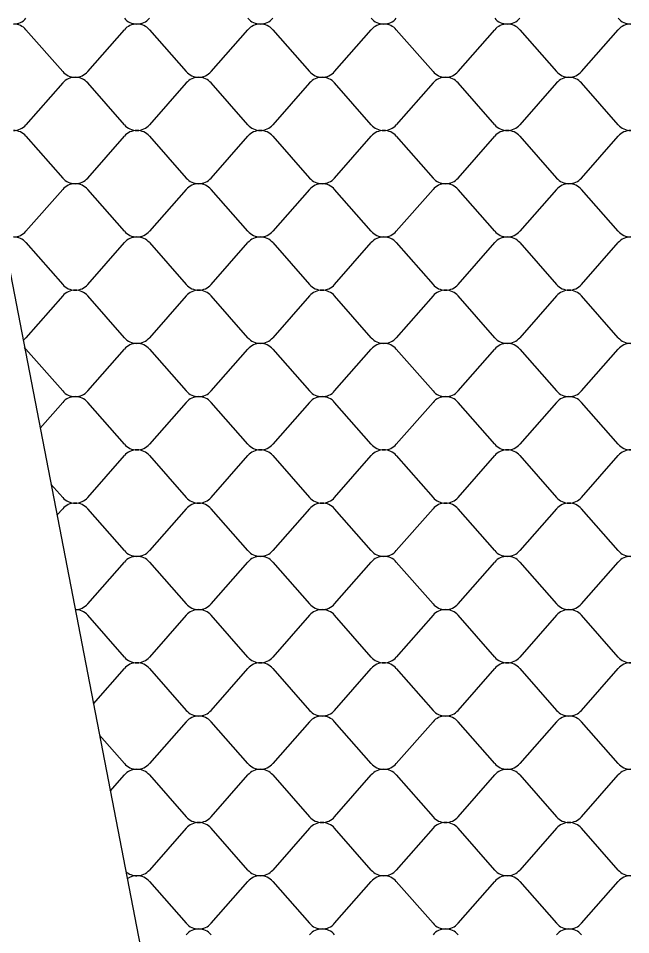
# Model space of a CAD drawing. Extents: x 638850 to 644908, y 297188 to 298900.
# Drawn here: x 644134.8 to 644170, y 297425.6 to 297478.2 of the extents above; entities that cross this region are included whole.
import ezdxf

# ---------------------------------------------------------------- set-up
doc = ezdxf.new("R2010")
doc.units = 0
doc.layers.add('3', color=7, linetype='Continuous')
doc.layers.add('5', color=7, linetype='Continuous')

msp = doc.modelspace()

# ---------------------------------------------------------------- linework, layer by layer
at = {"layer": '3'}
msp.add_line((644116.783, 297554.24), (644152.237, 297370.937), dxfattribs=at)
at = {"layer": '5'}
for p, q in [((644135.228, 297477.537), (644137.337, 297475.135)), ((644138.773, 297475.135), (644140.883, 297477.537)), ((644142.319, 297477.537), (644144.428, 297475.135)), ((644145.864, 297475.135), (644147.974, 297477.537)), ((644149.41, 297477.537), (644151.519, 297475.135)), ((644152.955, 297475.135), (644155.065, 297477.537)), ((644156.501, 297477.537), (644158.61, 297475.135)), ((644160.046, 297475.135), (644162.156, 297477.537)), ((644163.591, 297477.537), (644165.701, 297475.135)), ((644167.137, 297475.135), (644169.247, 297477.537)), ((644137.337, 297474.482), (644135.228, 297472.08)), ((644140.883, 297472.08), (644138.773, 297474.482)), ((644144.428, 297474.482), (644142.319, 297472.08)), ((644147.974, 297472.08), (644145.864, 297474.482)), ((644151.519, 297474.482), (644149.41, 297472.08)), ((644155.065, 297472.08), (644152.955, 297474.482)), ((644158.61, 297474.482), (644156.501, 297472.08)), ((644162.156, 297472.08), (644160.046, 297474.482)), ((644165.701, 297474.482), (644163.591, 297472.08)), ((644169.247, 297472.08), (644167.137, 297474.482)), ((644135.228, 297471.427), (644137.337, 297469.025)), ((644138.773, 297469.025), (644140.883, 297471.427)), ((644142.319, 297471.427), (644144.428, 297469.025)), ((644145.864, 297469.025), (644147.974, 297471.427)), ((644149.41, 297471.427), (644151.519, 297469.025)), ((644152.955, 297469.025), (644155.065, 297471.427)), ((644156.501, 297471.427), (644158.61, 297469.025)), ((644160.046, 297469.025), (644162.156, 297471.427)), ((644163.591, 297471.427), (644165.701, 297469.025)), ((644167.137, 297469.025), (644169.247, 297471.427)), ((644137.337, 297468.372), (644135.228, 297465.97)), ((644140.883, 297465.97), (644138.773, 297468.372)), ((644144.428, 297468.372), (644142.319, 297465.97)), ((644147.974, 297465.97), (644145.864, 297468.372)), ((644151.519, 297468.372), (644149.41, 297465.97)), ((644155.065, 297465.97), (644152.955, 297468.372)), ((644158.61, 297468.372), (644156.501, 297465.97)), ((644162.156, 297465.97), (644160.046, 297468.372)), ((644165.701, 297468.372), (644163.591, 297465.97)), ((644169.247, 297465.97), (644167.137, 297468.372)), ((644135.228, 297465.317), (644137.337, 297462.915)), ((644138.773, 297462.915), (644140.883, 297465.317)), ((644142.319, 297465.317), (644144.428, 297462.915)), ((644145.864, 297462.915), (644147.974, 297465.317)), ((644149.41, 297465.317), (644151.519, 297462.915)), ((644152.955, 297462.915), (644155.065, 297465.317)), ((644156.501, 297465.317), (644158.61, 297462.915)), ((644160.046, 297462.915), (644162.156, 297465.317)), ((644163.591, 297465.317), (644165.701, 297462.915)), ((644167.137, 297462.915), (644169.247, 297465.317)), ((644137.337, 297462.262), (644135.228, 297459.86)), ((644140.883, 297459.86), (644138.773, 297462.262)), ((644144.428, 297462.262), (644142.319, 297459.86)), ((644147.974, 297459.86), (644145.864, 297462.262)), ((644151.519, 297462.262), (644149.41, 297459.86)), ((644155.065, 297459.86), (644152.955, 297462.262)), ((644158.61, 297462.262), (644156.501, 297459.86)), ((644162.156, 297459.86), (644160.046, 297462.262)), ((644165.701, 297462.262), (644163.591, 297459.86)), ((644169.247, 297459.86), (644167.137, 297462.262)), ((644135.228, 297459.206), (644137.337, 297456.805)), ((644138.773, 297456.805), (644140.883, 297459.206)), ((644142.319, 297459.206), (644144.428, 297456.805)), ((644145.864, 297456.805), (644147.974, 297459.206)), ((644149.41, 297459.206), (644151.519, 297456.805)), ((644152.955, 297456.805), (644155.065, 297459.206)), ((644156.501, 297459.206), (644158.61, 297456.805)), ((644160.046, 297456.805), (644162.156, 297459.206)), ((644163.591, 297459.206), (644165.701, 297456.805)), ((644167.137, 297456.805), (644169.247, 297459.206)), ((644137.337, 297456.151), (644136.04, 297454.675)), ((644140.883, 297453.75), (644138.773, 297456.151)), ((644144.428, 297456.151), (644142.319, 297453.75)), ((644147.974, 297453.75), (644145.864, 297456.151)), ((644151.519, 297456.151), (644149.41, 297453.75)), ((644155.065, 297453.75), (644152.955, 297456.151)), ((644158.61, 297456.151), (644156.501, 297453.75)), ((644162.156, 297453.75), (644160.046, 297456.151)), ((644165.701, 297456.151), (644163.591, 297453.75)), ((644169.247, 297453.75), (644167.137, 297456.151)), ((644138.773, 297450.695), (644140.883, 297453.096)), ((644142.319, 297453.096), (644144.428, 297450.695)), ((644145.864, 297450.695), (644147.974, 297453.096)), ((644149.41, 297453.096), (644151.519, 297450.695)), ((644152.955, 297450.695), (644155.065, 297453.096)), ((644156.501, 297453.096), (644158.61, 297450.695)), ((644160.046, 297450.695), (644162.156, 297453.096)), ((644163.591, 297453.096), (644165.701, 297450.695)), ((644167.137, 297450.695), (644169.247, 297453.096)), ((644136.661, 297451.464), (644137.337, 297450.695)), ((644137.337, 297450.041), (644137.009, 297449.667)), ((644140.883, 297447.64), (644138.773, 297450.041)), ((644144.428, 297450.041), (644142.319, 297447.64)), ((644147.974, 297447.64), (644145.864, 297450.041)), ((644151.519, 297450.041), (644149.41, 297447.64)), ((644155.065, 297447.64), (644152.955, 297450.041)), ((644158.61, 297450.041), (644156.501, 297447.64)), ((644162.156, 297447.64), (644160.046, 297450.041)), ((644165.701, 297450.041), (644163.591, 297447.64)), ((644169.247, 297447.64), (644167.137, 297450.041)), ((644138.773, 297444.585), (644140.883, 297446.986)), ((644142.319, 297446.986), (644144.428, 297444.585)), ((644145.864, 297444.585), (644147.974, 297446.986)), ((644149.41, 297446.986), (644151.519, 297444.585)), ((644152.955, 297444.585), (644155.065, 297446.986)), ((644156.501, 297446.986), (644158.61, 297444.585)), ((644160.046, 297444.585), (644162.156, 297446.986)), ((644163.591, 297446.986), (644165.701, 297444.585)), ((644167.137, 297444.585), (644169.247, 297446.986)), ((644140.883, 297441.53), (644138.773, 297443.931)), ((644144.428, 297443.931), (644142.319, 297441.53)), ((644147.974, 297441.53), (644145.864, 297443.931)), ((644151.519, 297443.931), (644149.41, 297441.53)), ((644155.065, 297441.53), (644152.955, 297443.931)), ((644158.61, 297443.931), (644156.501, 297441.53)), ((644162.156, 297441.53), (644160.046, 297443.931)), ((644165.701, 297443.931), (644163.591, 297441.53)), ((644169.247, 297441.53), (644167.137, 297443.931)), ((644139.102, 297438.849), (644140.883, 297440.876)), ((644142.319, 297440.876), (644144.428, 297438.475)), ((644145.864, 297438.475), (644147.974, 297440.876)), ((644149.41, 297440.876), (644151.519, 297438.475)), ((644152.955, 297438.475), (644155.065, 297440.876)), ((644156.501, 297440.876), (644158.61, 297438.475)), ((644160.046, 297438.475), (644162.156, 297440.876)), ((644163.591, 297440.876), (644165.701, 297438.475)), ((644167.137, 297438.475), (644169.247, 297440.876)), ((644144.428, 297437.821), (644142.319, 297435.42)), ((644147.974, 297435.42), (644145.864, 297437.821)), ((644151.519, 297437.821), (644149.41, 297435.42)), ((644155.065, 297435.42), (644152.955, 297437.821)), ((644158.61, 297437.821), (644156.501, 297435.42)), ((644162.156, 297435.42), (644160.046, 297437.821)), ((644165.701, 297437.821), (644163.591, 297435.42)), ((644169.247, 297435.42), (644167.137, 297437.821)), ((644140.883, 297435.42), (644139.449, 297437.052)), ((644140.07, 297433.841), (644140.883, 297434.766)), ((644142.319, 297434.766), (644144.428, 297432.364)), ((644145.864, 297432.364), (644147.974, 297434.766)), ((644149.41, 297434.766), (644151.519, 297432.364)), ((644152.955, 297432.364), (644155.065, 297434.766)), ((644156.501, 297434.766), (644158.61, 297432.364)), ((644160.046, 297432.364), (644162.156, 297434.766)), ((644163.591, 297434.766), (644165.701, 297432.364)), ((644167.137, 297432.364), (644169.247, 297434.766)), ((644144.428, 297431.711), (644142.319, 297429.309)), ((644147.974, 297429.309), (644145.864, 297431.711)), ((644151.519, 297431.711), (644149.41, 297429.309)), ((644155.065, 297429.309), (644152.955, 297431.711)), ((644158.61, 297431.711), (644156.501, 297429.309)), ((644162.156, 297429.309), (644160.046, 297431.711)), ((644165.701, 297431.711), (644163.591, 297429.309)), ((644169.247, 297429.309), (644167.137, 297431.711)), ((644142.319, 297428.656), (644144.428, 297426.254)), ((644145.864, 297426.254), (644147.974, 297428.656)), ((644149.41, 297428.656), (644151.519, 297426.254)), ((644152.955, 297426.254), (644155.065, 297428.656)), ((644156.501, 297428.656), (644158.61, 297426.254)), ((644160.046, 297426.254), (644162.156, 297428.656)), ((644163.591, 297428.656), (644165.701, 297426.254)), ((644167.137, 297426.254), (644169.247, 297428.656))]:
    msp.add_line(p, q, dxfattribs=at)
for centre, start_param, end_param in [((644134.51, 297478.743), 1.570796, 2.461818), ((644134.51, 297476.984), 3.821368, 4.712389), ((644141.601, 297478.743), 0.679775, 1.570796), ((644141.601, 297476.984), 4.712389, 5.60341), ((644141.601, 297478.743), 1.570796, 2.461818), ((644141.601, 297476.984), 3.821368, 4.712389), ((644148.692, 297478.743), 0.679775, 1.570796), ((644148.692, 297476.984), 4.712389, 5.60341), ((644148.692, 297478.743), 1.570796, 2.461818), ((644148.692, 297476.984), 3.821368, 4.712389), ((644155.783, 297478.743), 0.679775, 1.570796), ((644155.783, 297476.984), 4.712389, 5.60341), ((644155.783, 297478.743), 1.570796, 2.461818), ((644155.783, 297476.984), 3.821368, 4.712389), ((644162.874, 297478.743), 0.679775, 1.570796), ((644162.874, 297476.984), 4.712389, 5.60341), ((644162.874, 297478.743), 1.570796, 2.461818), ((644162.874, 297476.984), 3.821368, 4.712389), ((644169.965, 297478.743), 0.679775, 1.570796), ((644169.965, 297476.984), 4.712389, 5.60341), ((644138.055, 297475.688), 0.679775, 1.570796), ((644138.055, 297475.688), 1.570796, 2.461818), ((644145.146, 297475.688), 0.679775, 1.570796), ((644145.146, 297475.688), 1.570796, 2.461818), ((644152.237, 297475.688), 0.679775, 1.570796), ((644152.237, 297475.688), 1.570796, 2.461818), ((644159.328, 297475.688), 0.679775, 1.570796), ((644159.328, 297475.688), 1.570796, 2.461818), ((644166.419, 297475.688), 0.679775, 1.570796), ((644166.419, 297475.688), 1.570796, 2.461818), ((644138.055, 297473.929), 4.712389, 5.60341), ((644138.055, 297473.929), 3.821368, 4.712389), ((644145.146, 297473.929), 4.712389, 5.60341), ((644145.146, 297473.929), 3.821368, 4.712389), ((644152.237, 297473.929), 4.712389, 5.60341), ((644152.237, 297473.929), 3.821368, 4.712389), ((644159.328, 297473.929), 4.712389, 5.60341), ((644159.328, 297473.929), 3.821368, 4.712389), ((644166.419, 297473.929), 4.712389, 5.60341), ((644166.419, 297473.929), 3.821368, 4.712389), ((644134.51, 297472.633), 1.570796, 2.461818), ((644141.601, 297472.633), 0.679775, 1.570796), ((644141.601, 297472.633), 1.570796, 2.461818), ((644148.692, 297472.633), 0.679775, 1.570796), ((644148.692, 297472.633), 1.570796, 2.461818), ((644155.783, 297472.633), 0.679775, 1.570796), ((644155.783, 297472.633), 1.570796, 2.461818), ((644162.874, 297472.633), 0.679775, 1.570796), ((644162.874, 297472.633), 1.570796, 2.461818), ((644169.965, 297472.633), 0.679775, 1.570796), ((644134.51, 297470.874), 3.821368, 4.712389), ((644141.601, 297470.874), 4.712389, 5.60341), ((644141.601, 297470.874), 3.821368, 4.712389), ((644148.692, 297470.874), 4.712389, 5.60341), ((644148.692, 297470.874), 3.821368, 4.712389), ((644155.783, 297470.874), 4.712389, 5.60341), ((644155.783, 297470.874), 3.821368, 4.712389), ((644162.874, 297470.874), 4.712389, 5.60341), ((644162.874, 297470.874), 3.821368, 4.712389), ((644169.965, 297470.874), 4.712389, 5.60341), ((644138.055, 297469.578), 0.679775, 1.570796), ((644138.055, 297469.578), 1.570796, 2.461818), ((644145.146, 297469.578), 0.679775, 1.570796), ((644145.146, 297469.578), 1.570796, 2.461818), ((644152.237, 297469.578), 0.679775, 1.570796), ((644152.237, 297469.578), 1.570796, 2.461818), ((644159.328, 297469.578), 0.679775, 1.570796), ((644159.328, 297469.578), 1.570796, 2.461818), ((644166.419, 297469.578), 0.679775, 1.570796), ((644166.419, 297469.578), 1.570796, 2.461818), ((644138.055, 297467.819), 4.712389, 5.60341), ((644138.055, 297467.819), 3.821368, 4.712389), ((644145.146, 297467.819), 4.712389, 5.60341), ((644145.146, 297467.819), 3.821368, 4.712389), ((644152.237, 297467.819), 4.712389, 5.60341), ((644152.237, 297467.819), 3.821368, 4.712389), ((644159.328, 297467.819), 4.712389, 5.60341), ((644159.328, 297467.819), 3.821368, 4.712389), ((644166.419, 297467.819), 4.712389, 5.60341), ((644166.419, 297467.819), 3.821368, 4.712389), ((644134.51, 297466.523), 1.570796, 2.461818), ((644134.51, 297464.764), 3.821368, 4.712389), ((644141.601, 297466.523), 0.679775, 1.570796), ((644141.601, 297464.764), 4.712389, 5.60341), ((644141.601, 297466.523), 1.570796, 2.461818), ((644141.601, 297464.764), 3.821368, 4.712389), ((644148.692, 297466.523), 0.679775, 1.570796), ((644148.692, 297464.764), 4.712389, 5.60341), ((644148.692, 297466.523), 1.570796, 2.461818), ((644148.692, 297464.764), 3.821368, 4.712389), ((644155.783, 297466.523), 0.679775, 1.570796), ((644155.783, 297464.764), 4.712389, 5.60341), ((644155.783, 297466.523), 1.570796, 2.461818), ((644155.783, 297464.764), 3.821368, 4.712389), ((644162.874, 297466.523), 0.679775, 1.570796), ((644162.874, 297464.764), 4.712389, 5.60341), ((644162.874, 297466.523), 1.570796, 2.461818), ((644162.874, 297464.764), 3.821368, 4.712389), ((644169.965, 297466.523), 0.679775, 1.570796), ((644169.965, 297464.764), 4.712389, 5.60341), ((644138.055, 297463.468), 0.679775, 1.570796), ((644138.055, 297461.709), 4.712389, 5.60341), ((644138.055, 297463.468), 1.570796, 2.461818), ((644138.055, 297461.709), 3.821368, 4.712389), ((644145.146, 297463.468), 0.679775, 1.570796), ((644145.146, 297461.709), 4.712389, 5.60341), ((644145.146, 297463.468), 1.570796, 2.461818), ((644145.146, 297461.709), 3.821368, 4.712389), ((644152.237, 297463.468), 0.679775, 1.570796), ((644152.237, 297461.709), 4.712389, 5.60341), ((644152.237, 297463.468), 1.570796, 2.461818), ((644152.237, 297461.709), 3.821368, 4.712389), ((644159.328, 297463.468), 0.679775, 1.570796), ((644159.328, 297461.709), 4.712389, 5.60341), ((644159.328, 297463.468), 1.570796, 2.461818), ((644159.328, 297461.709), 3.821368, 4.712389), ((644166.419, 297463.468), 0.679775, 1.570796), ((644166.419, 297461.709), 4.712389, 5.60341), ((644166.419, 297463.468), 1.570796, 2.461818), ((644166.419, 297461.709), 3.821368, 4.712389), ((644134.51, 297460.413), 2.217781, 2.461818), ((644141.601, 297460.413), 0.679775, 1.570796), ((644141.601, 297460.413), 1.570796, 2.461818), ((644148.692, 297460.413), 0.679775, 1.570796), ((644148.692, 297460.413), 1.570796, 2.461818), ((644155.783, 297460.413), 0.679775, 1.570796), ((644155.783, 297460.413), 1.570796, 2.461818), ((644162.874, 297460.413), 0.679775, 1.570796), ((644162.874, 297460.413), 1.570796, 2.461818), ((644169.965, 297460.413), 0.679775, 1.570796), ((644141.601, 297458.654), 4.712389, 5.60341), ((644141.601, 297458.654), 3.821368, 4.712389), ((644148.692, 297458.654), 4.712389, 5.60341), ((644148.692, 297458.654), 3.821368, 4.712389), ((644155.783, 297458.654), 4.712389, 5.60341), ((644155.783, 297458.654), 3.821368, 4.712389), ((644162.874, 297458.654), 4.712389, 5.60341), ((644162.874, 297458.654), 3.821368, 4.712389), ((644169.965, 297458.654), 4.712389, 5.60341), ((644134.51, 297458.654), 3.821368, 3.949408), ((644138.055, 297457.357), 0.679775, 1.570796), ((644138.055, 297457.357), 1.570796, 2.461818), ((644145.146, 297457.357), 0.679775, 1.570796), ((644145.146, 297457.357), 1.570796, 2.461818), ((644152.237, 297457.357), 0.679775, 1.570796), ((644152.237, 297457.357), 1.570796, 2.461818), ((644159.328, 297457.357), 0.679775, 1.570796), ((644159.328, 297457.357), 1.570796, 2.461818), ((644166.419, 297457.357), 0.679775, 1.570796), ((644166.419, 297457.357), 1.570796, 2.461818), ((644138.055, 297455.599), 4.712389, 5.60341), ((644138.055, 297455.599), 3.821368, 4.712389), ((644145.146, 297455.599), 4.712389, 5.60341), ((644145.146, 297455.599), 3.821368, 4.712389), ((644152.237, 297455.599), 4.712389, 5.60341), ((644152.237, 297455.599), 3.821368, 4.712389), ((644159.328, 297455.599), 4.712389, 5.60341), ((644159.328, 297455.599), 3.821368, 4.712389), ((644166.419, 297455.599), 4.712389, 5.60341), ((644166.419, 297455.599), 3.821368, 4.712389), ((644141.601, 297454.302), 0.679775, 1.570796), ((644141.601, 297454.302), 1.570796, 2.461818), ((644148.692, 297454.302), 0.679775, 1.570796), ((644148.692, 297454.302), 1.570796, 2.461818), ((644155.783, 297454.302), 0.679775, 1.570796), ((644155.783, 297454.302), 1.570796, 2.461818), ((644162.874, 297454.302), 0.679775, 1.570796), ((644162.874, 297454.302), 1.570796, 2.461818), ((644169.965, 297454.302), 0.679775, 1.570796), ((644141.601, 297452.544), 4.712389, 5.60341), ((644141.601, 297452.544), 3.821368, 4.712389), ((644148.692, 297452.544), 4.712389, 5.60341), ((644148.692, 297452.544), 3.821368, 4.712389), ((644155.783, 297452.544), 4.712389, 5.60341), ((644155.783, 297452.544), 3.821368, 4.712389), ((644162.874, 297452.544), 4.712389, 5.60341), ((644162.874, 297452.544), 3.821368, 4.712389), ((644169.965, 297452.544), 4.712389, 5.60341), ((644138.055, 297451.247), 0.679775, 1.570796), ((644138.055, 297449.489), 4.712389, 5.60341), ((644138.055, 297451.247), 1.570796, 2.461818), ((644138.055, 297449.489), 3.821368, 4.712389), ((644145.146, 297451.247), 0.679775, 1.570796), ((644145.146, 297449.489), 4.712389, 5.60341), ((644145.146, 297451.247), 1.570796, 2.461818), ((644145.146, 297449.489), 3.821368, 4.712389), ((644152.237, 297451.247), 0.679775, 1.570796), ((644152.237, 297449.489), 4.712389, 5.60341), ((644152.237, 297451.247), 1.570796, 2.461818), ((644152.237, 297449.489), 3.821368, 4.712389), ((644159.328, 297451.247), 0.679775, 1.570796), ((644159.328, 297449.489), 4.712389, 5.60341), ((644159.328, 297451.247), 1.570796, 2.461818), ((644159.328, 297449.489), 3.821368, 4.712389), ((644166.419, 297451.247), 0.679775, 1.570796), ((644166.419, 297449.489), 4.712389, 5.60341), ((644166.419, 297451.247), 1.570796, 2.461818), ((644166.419, 297449.489), 3.821368, 4.712389), ((644141.601, 297448.192), 0.679775, 1.570796), ((644141.601, 297446.434), 4.712389, 5.60341), ((644141.601, 297448.192), 1.570796, 2.461818), ((644141.601, 297446.434), 3.821368, 4.712389), ((644148.692, 297448.192), 0.679775, 1.570796), ((644148.692, 297446.434), 4.712389, 5.60341), ((644148.692, 297448.192), 1.570796, 2.461818), ((644148.692, 297446.434), 3.821368, 4.712389), ((644155.783, 297448.192), 0.679775, 1.570796), ((644155.783, 297446.434), 4.712389, 5.60341), ((644155.783, 297448.192), 1.570796, 2.461818), ((644155.783, 297446.434), 3.821368, 4.712389), ((644162.874, 297448.192), 0.679775, 1.570796), ((644162.874, 297446.434), 4.712389, 5.60341), ((644162.874, 297448.192), 1.570796, 2.461818), ((644162.874, 297446.434), 3.821368, 4.712389), ((644169.965, 297448.192), 0.679775, 1.570796), ((644169.965, 297446.434), 4.712389, 5.60341), ((644138.055, 297445.137), 1.570796, 2.461818), ((644145.146, 297445.137), 0.679775, 1.570796), ((644145.146, 297445.137), 1.570796, 2.461818), ((644152.237, 297445.137), 0.679775, 1.570796), ((644152.237, 297445.137), 1.570796, 2.461818), ((644159.328, 297445.137), 0.679775, 1.570796), ((644159.328, 297445.137), 1.570796, 2.461818), ((644166.419, 297445.137), 0.679775, 1.570796), ((644166.419, 297445.137), 1.570796, 2.461818), ((644138.055, 297443.379), 3.821368, 4.712389), ((644145.146, 297443.379), 4.712389, 5.60341), ((644145.146, 297443.379), 3.821368, 4.712389), ((644152.237, 297443.379), 4.712389, 5.60341), ((644152.237, 297443.379), 3.821368, 4.712389), ((644159.328, 297443.379), 4.712389, 5.60341), ((644159.328, 297443.379), 3.821368, 4.712389), ((644166.419, 297443.379), 4.712389, 5.60341), ((644166.419, 297443.379), 3.821368, 4.712389), ((644141.601, 297442.082), 0.679775, 1.570796), ((644141.601, 297442.082), 1.570796, 2.461818), ((644148.692, 297442.082), 0.679775, 1.570796), ((644148.692, 297442.082), 1.570796, 2.461818), ((644155.783, 297442.082), 0.679775, 1.570796), ((644155.783, 297442.082), 1.570796, 2.461818), ((644162.874, 297442.082), 0.679775, 1.570796), ((644162.874, 297442.082), 1.570796, 2.461818), ((644169.965, 297442.082), 0.679775, 1.570796), ((644141.601, 297440.324), 4.712389, 5.60341), ((644141.601, 297440.324), 3.821368, 4.712389), ((644148.692, 297440.324), 4.712389, 5.60341), ((644148.692, 297440.324), 3.821368, 4.712389), ((644155.783, 297440.324), 4.712389, 5.60341), ((644155.783, 297440.324), 3.821368, 4.712389), ((644162.874, 297440.324), 4.712389, 5.60341), ((644162.874, 297440.324), 3.821368, 4.712389), ((644169.965, 297440.324), 4.712389, 5.60341), ((644145.146, 297439.027), 0.679775, 1.570796), ((644145.146, 297439.027), 1.570796, 2.461818), ((644152.237, 297439.027), 0.679775, 1.570796), ((644152.237, 297439.027), 1.570796, 2.461818), ((644159.328, 297439.027), 0.679775, 1.570796), ((644159.328, 297439.027), 1.570796, 2.461818), ((644166.419, 297439.027), 0.679775, 1.570796), ((644166.419, 297439.027), 1.570796, 2.461818), ((644145.146, 297437.269), 4.712389, 5.60341), ((644145.146, 297437.269), 3.821368, 4.712389), ((644152.237, 297437.269), 4.712389, 5.60341), ((644152.237, 297437.269), 3.821368, 4.712389), ((644159.328, 297437.269), 4.712389, 5.60341), ((644159.328, 297437.269), 3.821368, 4.712389), ((644166.419, 297437.269), 4.712389, 5.60341), ((644166.419, 297437.269), 3.821368, 4.712389), ((644141.601, 297435.972), 0.679775, 1.570796), ((644141.601, 297435.972), 1.570796, 2.461818), ((644148.692, 297435.972), 0.679775, 1.570796), ((644148.692, 297435.972), 1.570796, 2.461818), ((644155.783, 297435.972), 0.679775, 1.570796), ((644155.783, 297435.972), 1.570796, 2.461818), ((644162.874, 297435.972), 0.679775, 1.570796), ((644162.874, 297435.972), 1.570796, 2.461818), ((644169.965, 297435.972), 0.679775, 1.570796), ((644141.601, 297434.214), 4.712389, 5.60341), ((644141.601, 297434.214), 3.821368, 4.712389), ((644148.692, 297434.214), 4.712389, 5.60341), ((644148.692, 297434.214), 3.821368, 4.712389), ((644155.783, 297434.214), 4.712389, 5.60341), ((644155.783, 297434.214), 3.821368, 4.712389), ((644162.874, 297434.214), 4.712389, 5.60341), ((644162.874, 297434.214), 3.821368, 4.712389), ((644169.965, 297434.214), 4.712389, 5.60341), ((644145.146, 297432.917), 0.679775, 1.570796), ((644145.146, 297431.158), 4.712389, 5.60341), ((644145.146, 297432.917), 1.570796, 2.461818), ((644145.146, 297431.158), 3.821368, 4.712389), ((644152.237, 297432.917), 0.679775, 1.570796), ((644152.237, 297431.158), 4.712389, 5.60341), ((644152.237, 297432.917), 1.570796, 2.461818), ((644152.237, 297431.158), 3.821368, 4.712389), ((644159.328, 297432.917), 0.679775, 1.570796), ((644159.328, 297431.158), 4.712389, 5.60341), ((644159.328, 297432.917), 1.570796, 2.461818), ((644159.328, 297431.158), 3.821368, 4.712389), ((644166.419, 297432.917), 0.679775, 1.570796), ((644166.419, 297431.158), 4.712389, 5.60341), ((644166.419, 297432.917), 1.570796, 2.461818), ((644166.419, 297431.158), 3.821368, 4.712389), ((644141.601, 297429.862), 0.807936, 1.570796), ((644141.601, 297428.103), 4.712389, 5.359295), ((644141.601, 297429.862), 1.570796, 2.461818), ((644141.601, 297428.103), 3.821368, 4.712389), ((644148.692, 297429.862), 0.679775, 1.570796), ((644148.692, 297428.103), 4.712389, 5.60341), ((644148.692, 297429.862), 1.570796, 2.461818), ((644148.692, 297428.103), 3.821368, 4.712389), ((644155.783, 297429.862), 0.679775, 1.570796), ((644155.783, 297428.103), 4.712389, 5.60341), ((644155.783, 297429.862), 1.570796, 2.461818), ((644155.783, 297428.103), 3.821368, 4.712389), ((644162.874, 297429.862), 0.679775, 1.570796), ((644162.874, 297428.103), 4.712389, 5.60341), ((644162.874, 297429.862), 1.570796, 2.461818), ((644162.874, 297428.103), 3.821368, 4.712389), ((644169.965, 297429.862), 0.679775, 1.570796), ((644169.965, 297428.103), 4.712389, 5.60341), ((644145.146, 297426.807), 0.679775, 1.570796), ((644145.146, 297426.807), 1.570796, 2.461818), ((644152.237, 297426.807), 0.679775, 1.570796), ((644152.237, 297426.807), 1.570796, 2.461818), ((644159.328, 297426.807), 0.679775, 1.570796), ((644159.328, 297426.807), 1.570796, 2.461818), ((644166.419, 297426.807), 0.679775, 1.570796), ((644166.419, 297426.807), 1.570796, 2.461818), ((644145.146, 297425.048), 4.712389, 5.60341), ((644145.146, 297425.048), 3.821368, 4.712389), ((644152.237, 297425.048), 4.712389, 5.60341), ((644152.237, 297425.048), 3.821368, 4.712389), ((644159.328, 297425.048), 4.712389, 5.60341), ((644159.328, 297425.048), 3.821368, 4.712389), ((644166.419, 297425.048), 4.712389, 5.60341), ((644166.419, 297425.048), 3.821368, 4.712389)]:
    msp.add_ellipse(centre, major_axis=(-0.923, 0), ratio=0.952381, start_param=start_param, end_param=end_param, dxfattribs=at)

doc.saveas('drawing.dxf')
